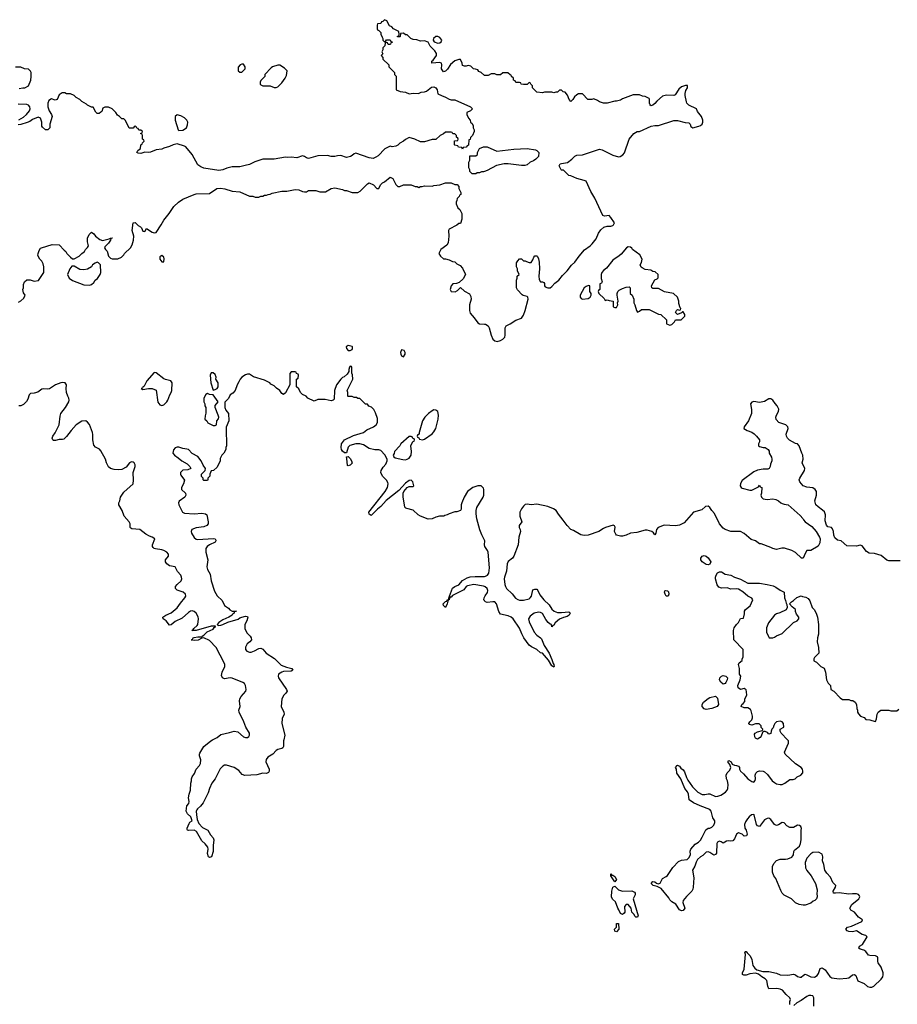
# Model space of a CAD drawing. Header units: inches. Extents: x 2396598 to 2566999, y 262085 to 451979.
# Tile 260 of 280: x 2545116 to 2554339, y 367221 to 377566. Entities that reach past the tile are written whole.
import ezdxf

# ---------------------------------------------------------------- set-up
doc = ezdxf.new("R2010")
doc.units = ezdxf.units.IN
doc.header["$MEASUREMENT"] = 0
for name, color, linetype in [('C5346', 7, 'Continuous'), ('C5347', 7, 'Continuous'), ('C5356', 7, 'Continuous'), ('C5357', 7, 'Continuous')]:
    doc.layers.add(name, color=color, linetype=linetype)

msp = doc.modelspace()

# ---------------------------------------------------------------- linework, layer by layer
at = {"layer": 'C5346', "color": 5, "elevation": 20}
msp.add_lwpolyline([(2547891, 370000), (2547889, 369990), (2547890, 369930), (2547883, 369917), (2547872, 369908), (2547830, 369899), (2547810, 369888), (2547777, 369850), (2547723, 369817), (2547706, 369794), (2547704, 369770), (2547738, 369690), (2547738, 369670), (2547730, 369656), (2547710, 369646), (2547670, 369648), (2547607, 369633), (2547484, 369624), (2547455, 369635), (2547419, 369679), (2547370, 369710), (2547290, 369734), (2547270, 369732), (2547250, 369723), (2547224, 369696), (2547170, 369590), (2547136, 369544), (2547110, 369490), (2547096, 369444), (2547044, 369336), (2547018, 369302), (2546985, 369275), (2546977, 369263), (2546971, 369249), (2546974, 369210), (2546983, 369163), (2547000, 369120), (2547038, 369078), (2547094, 369050), (2547120, 369000), (2547150, 368970), (2547157, 368950), (2547151, 368890), (2547150, 368826), (2547131, 368770), (2547110, 368762), (2547102, 368770), (2547090, 368806), (2547097, 368850), (2547092, 368872), (2547067, 368907), (2547030, 368939), (2546976, 369036), (2546950, 369049), (2546890, 369046), (2546879, 369050), (2546877, 369057), (2546875, 369070), (2546898, 369122), (2546906, 369134), (2546929, 369150), (2546914, 369190), (2546881, 369221), (2546867, 369250), (2546874, 369306), (2546893, 369330), (2546899, 369350), (2546889, 369391), (2546897, 369430), (2546913, 369470), (2546915, 369545), (2546922, 369570), (2546922, 369590), (2546929, 369610), (2546955, 369645), (2546972, 369690), (2547006, 369730), (2547015, 369750), (2547021, 369790), (2547006, 369830), (2547005, 369850), (2547010, 369859), (2547053, 369930), (2547126, 369990), (2547144, 370000)], dxfattribs=at)
at = {"layer": 'C5347', "color": 5, "elevation": 20}
for points in [[(2550000, 376981), (2549966, 377010), (2549943, 377023), (2549930, 377038), (2549907, 377047), (2549886, 377050), (2549856, 377076), (2549830, 377086), (2549810, 377078), (2549790, 377078), (2549770, 377086), (2549768, 377110), (2549750, 377146), (2549730, 377146), (2549690, 377135), (2549644, 377096), (2549614, 377046), (2549590, 377024), (2549570, 377018), (2549549, 377050), (2549553, 377093), (2549548, 377108), (2549530, 377115), (2549446, 377110), (2549448, 377130), (2549460, 377140), (2549498, 377190), (2549498, 377210), (2549480, 377240), (2549430, 377289), (2549410, 377329), (2549370, 377344), (2549330, 377339), (2549290, 377354), (2549250, 377358), (2549226, 377370), (2549190, 377406), (2549170, 377406), (2549150, 377426), (2549118, 377422), (2549114, 377390), (2549110, 377386), (2549087, 377387), (2549087, 377393), (2549102, 377398), (2549106, 377410), (2549102, 377442), (2549046, 377470), (2549026, 377490), (2549003, 377503), (2548975, 377555), (2548950, 377566), (2548933, 377547), (2548918, 377542), (2548910, 377526), (2548878, 377522), (2548874, 377510), (2548874, 377470), (2548878, 377458), (2548890, 377454), (2548912, 377432), (2548913, 377413), (2548924, 377384), (2548934, 377370), (2548934, 377350), (2548950, 377334), (2548962, 377338), (2548970, 377354), (2549010, 377354), (2549018, 377338), (2549034, 377330), (2549018, 377322), (2549014, 377310), (2549007, 377307), (2548987, 377307), (2548982, 377322), (2548970, 377326), (2548958, 377322), (2548954, 377290), (2548934, 377270), (2548934, 377250), (2548922, 377230), (2548932, 377208), (2548914, 377190), (2548934, 377170), (2548934, 377150), (2548994, 377090), (2548994, 377070), (2549054, 377010), (2549054, 376990), (2549072, 376972), (2549074, 376830), (2549114, 376810), (2549170, 376805), (2549210, 376787), (2549250, 376795), (2549309, 376791), (2549334, 376806), (2549370, 376807), (2549390, 376815), (2549444, 376856), (2549470, 376859), (2549489, 376849), (2549503, 376830), (2549510, 376788), (2549550, 376768), (2549593, 376753), (2549630, 376731), (2549650, 376725), (2549690, 376724), (2549854, 376650), (2549874, 376630), (2549854, 376610), (2549814, 376590), (2549814, 376570), (2549832, 376530), (2549852, 376510), (2549854, 376490), (2549870, 376474), (2549882, 376450), (2549882, 376430), (2549892, 376410), (2549892, 376390), (2549874, 376350), (2549853, 376327), (2549850, 376306), (2549838, 376302), (2549832, 376248), (2549818, 376242), (2549810, 376226), (2549778, 376222), (2549770, 376206), (2549762, 376222), (2549727, 376227), (2549722, 376242), (2549690, 376246), (2549686, 376250), (2549687, 376293), (2549722, 376298), (2549726, 376310), (2549722, 376322), (2549706, 376330), (2549706, 376350), (2549690, 376366), (2549670, 376366), (2549662, 376382), (2549650, 376386), (2549590, 376386), (2549570, 376366), (2549534, 376350), (2549490, 376308), (2549450, 376308), (2549370, 376282), (2549330, 376282), (2549270, 376309), (2549210, 376328), (2549170, 376308), (2549151, 376289), (2549110, 376268), (2549090, 376248), (2549070, 376238), (2549030, 376229), (2549010, 376238), (2548954, 376210), (2548884, 376136), (2548860, 376120), (2548831, 376109), (2548790, 376114), (2548650, 376162), (2548630, 376158), (2548610, 376138), (2548594, 376130), (2548550, 376118), (2548490, 376138), (2548456, 376136), (2548430, 376129), (2548390, 376129), (2548350, 376138), (2548250, 376135), (2548150, 376109), (2548130, 376114), (2548110, 376129), (2548090, 376135), (2548030, 376114), (2547970, 376122), (2547930, 376119), (2547910, 376122), (2547790, 376099), (2547670, 376102), (2547587, 376073), (2547530, 376045), (2547487, 376033), (2547430, 376021), (2547350, 376019), (2547294, 376006), (2547250, 375989), (2547210, 375983), (2547050, 376005), (2547019, 376019), (2546990, 376042), (2546930, 376149), (2546864, 376230), (2546850, 376238), (2546770, 376261), (2546730, 376252), (2546690, 376232), (2546630, 376216), (2546610, 376204), (2546550, 376198), (2546490, 376173), (2546470, 376169), (2546430, 376175), (2546390, 376159), (2546362, 376162), (2546349, 376171), (2546358, 376190), (2546387, 376213), (2546388, 376252), (2546402, 376258), (2546407, 376273), (2546426, 376290), (2546422, 376302), (2546406, 376310), (2546406, 376350), (2546402, 376362), (2546386, 376370), (2546402, 376378), (2546406, 376390), (2546390, 376406), (2546367, 376407), (2546362, 376422), (2546347, 376427), (2546342, 376442), (2546330, 376446), (2546318, 376442), (2546310, 376426), (2546267, 376427), (2546230, 376506), (2546210, 376526), (2546190, 376526), (2546166, 376550), (2546143, 376563), (2546128, 376590), (2546090, 376628), (2546050, 376648), (2546010, 376648), (2545990, 376638), (2545978, 376602), (2545970, 376593), (2545950, 376582), (2545930, 376582), (2545916, 376596), (2545890, 376648), (2545870, 376648), (2545830, 376668), (2545820, 376680), (2545770, 376708), (2545750, 376728), (2545710, 376748), (2545690, 376768), (2545650, 376788), (2545610, 376788), (2545590, 376798), (2545564, 376796), (2545530, 376778), (2545510, 376728), (2545490, 376722), (2545450, 376734), (2545424, 376716), (2545411, 376690), (2545411, 376650), (2545426, 376610), (2545451, 376570), (2545458, 376550), (2545432, 376470), (2545432, 376430), (2545412, 376408), (2545386, 376410), (2545356, 376436), (2545349, 376449), (2545348, 376490), (2545335, 376530), (2545310, 376542), (2545250, 376519), (2545223, 376497), (2545195, 376485), (2545130, 376465), (2545101, 376461)], [(2545110, 376842), (2545150, 376851), (2545170, 376851), (2545208, 376870), (2545235, 376930), (2545238, 376970), (2545238, 377010), (2545230, 377026), (2545210, 377046), (2545168, 377048), (2545130, 377066), (2545073, 377067)], [(2545107, 376513), (2545157, 376543), (2545189, 376570), (2545219, 376610), (2545225, 376630), (2545224, 376650), (2545210, 376669), (2545190, 376675), (2545101, 376679)], [(2550000, 375972), (2549990, 375969), (2549970, 375968), (2549950, 375958), (2549924, 375956), (2549910, 375948), (2549870, 375946), (2549846, 375970), (2549846, 375990), (2549838, 376010), (2549838, 376070), (2549848, 376090), (2549846, 376134), (2549910, 376134), (2549926, 376150), (2549926, 376170), (2549949, 376211), (2549989, 376231), (2550000, 376231)], [(2545103, 374597), (2545130, 374611), (2545160, 374640), (2545175, 374670), (2545157, 374697), (2545149, 374731), (2545155, 374750), (2545156, 374784), (2545168, 374810), (2545193, 374833), (2545227, 374833), (2545270, 374818), (2545314, 374826), (2545369, 374911), (2545369, 374970), (2545362, 375002), (2545349, 375029), (2545328, 375050), (2545308, 375090), (2545309, 375111), (2545320, 375140), (2545336, 375164), (2545346, 375170), (2545456, 375204), (2545530, 375202), (2545583, 375143), (2545602, 375130), (2545612, 375110), (2545650, 375072), (2545670, 375054), (2545690, 375054), (2545740, 375080), (2545769, 375111), (2545798, 375130), (2545808, 375150), (2545829, 375171), (2545838, 375190), (2545828, 375232), (2545828, 375272), (2545846, 375310), (2545870, 375332), (2545897, 375317), (2545912, 375290), (2545957, 375257), (2545986, 375246), (2546058, 375262), (2546070, 375272), (2546090, 375274), (2546090, 375269), (2546073, 375267), (2546071, 375249), (2546050, 375218), (2546010, 375178), (2546008, 375168), (2546018, 375150), (2546034, 375134), (2546050, 375082), (2546070, 375062), (2546090, 375052), (2546147, 375053), (2546186, 375070), (2546210, 375094), (2546218, 375110), (2546282, 375170), (2546300, 375200), (2546313, 375250), (2546316, 375290), (2546299, 375350), (2546309, 375431), (2546330, 375436), (2546363, 375403), (2546386, 375390), (2546398, 375378), (2546410, 375345), (2546430, 375342), (2546450, 375371), (2546510, 375335), (2546530, 375327), (2546549, 375331), (2546604, 375410), (2546630, 375458), (2546689, 375530), (2546737, 375603), (2546784, 375650), (2546830, 375679), (2546950, 375730), (2546970, 375735), (2547110, 375741), (2547189, 375791), (2547225, 375795), (2547274, 375790), (2547350, 375765), (2547430, 375756), (2547530, 375712), (2547568, 375712), (2547590, 375702), (2547630, 375702), (2547649, 375711), (2547670, 375712), (2547690, 375722), (2547710, 375722), (2547729, 375731), (2547748, 375732), (2547770, 375742), (2547870, 375765), (2547925, 375765), (2548010, 375781), (2548050, 375779), (2548090, 375761), (2548110, 375758), (2548130, 375758), (2548150, 375771), (2548230, 375771), (2548270, 375758), (2548330, 375758), (2548390, 375791), (2548430, 375798), (2548510, 375782), (2548530, 375772), (2548550, 375771), (2548610, 375752), (2548670, 375752), (2548695, 375765), (2548770, 375842), (2548789, 375851), (2548834, 375830), (2548870, 375794), (2548890, 375794), (2548908, 375830), (2548929, 375851), (2548950, 375862), (2549010, 375912), (2549037, 375897), (2549070, 375834), (2549090, 375814), (2549110, 375814), (2549150, 375832), (2549230, 375832), (2549273, 375813), (2549292, 375812), (2549310, 375802), (2549328, 375812), (2549347, 375813), (2549370, 375822), (2549450, 375818), (2549470, 375825), (2549530, 375831), (2549590, 375851), (2549650, 375852), (2549690, 375834), (2549713, 375833), (2549732, 375812), (2549733, 375793), (2549744, 375764), (2549754, 375750), (2549754, 375730), (2549738, 375722), (2549734, 375710), (2549713, 375687), (2549712, 375668), (2549702, 375650), (2549702, 375630), (2549722, 375590), (2549742, 375570), (2549762, 375530), (2549762, 375470), (2549750, 375426), (2549730, 375426), (2549710, 375406), (2549630, 375366), (2549622, 375350), (2549625, 375290), (2549620, 375220), (2549604, 375196), (2549542, 375150), (2549522, 375110), (2549540, 375080), (2549570, 375052), (2549590, 375052), (2549630, 375042), (2549665, 375025), (2549690, 375022), (2549710, 375002), (2549744, 374984), (2549770, 374954), (2549802, 374890), (2549777, 374843), (2549736, 374804), (2549706, 374794), (2549668, 374792), (2549650, 374769), (2549639, 374730), (2549652, 374710), (2549692, 374708), (2549719, 374721), (2549750, 374752), (2549792, 374712), (2549845, 374685), (2549858, 374658), (2549862, 374630), (2549842, 374570), (2549842, 374510), (2549850, 374483), (2549893, 374433), (2549930, 374381), (2549950, 374372), (2550000, 374367)], [(2550000, 372099), (2549972, 372152), (2549953, 372207), (2549920, 372320), (2549913, 372373), (2549914, 372410), (2549921, 372439), (2549988, 372550), (2549994, 372570), (2549994, 372630), (2549990, 372644), (2549978, 372658), (2549967, 372667), (2549930, 372669), (2549878, 372650), (2549821, 372610), (2549787, 372550), (2549763, 372490), (2549756, 372470), (2549756, 372424), (2549750, 372408), (2549710, 372395), (2549690, 372395), (2549630, 372375), (2549610, 372362), (2549584, 372356), (2549572, 372348), (2549528, 372348), (2549490, 372339), (2549450, 372322), (2549410, 372319), (2549330, 372349), (2549305, 372365), (2549250, 372413), (2549186, 372430), (2549175, 372435), (2549165, 372445), (2549148, 372552), (2549148, 372590), (2549155, 372610), (2549190, 372652), (2549210, 372662), (2549250, 372662), (2549258, 372670), (2549248, 372710), (2549230, 372728), (2549210, 372724), (2549170, 372695), (2549102, 372618), (2548967, 372513), (2548910, 372451), (2548876, 372424), (2548810, 372358), (2548790, 372370), (2548787, 372390), (2548958, 372610), (2548982, 372650), (2548988, 372688), (2548984, 372704), (2548970, 372729), (2548929, 372770), (2548913, 372810), (2548915, 372830), (2548935, 372865), (2548963, 372897), (2548978, 372930), (2548978, 372950), (2548955, 372995), (2548910, 373038), (2548890, 373048), (2548850, 373048), (2548790, 373060), (2548730, 373098), (2548690, 373110), (2548650, 373108), (2548587, 373093), (2548567, 373073), (2548550, 373015), (2548546, 373014), (2548530, 373015), (2548510, 373032), (2548498, 373050), (2548494, 373070), (2548500, 373110), (2548530, 373150), (2548624, 373196), (2548729, 373230), (2548764, 373256), (2548835, 373290), (2548862, 373310), (2548875, 373335), (2548875, 373375), (2548855, 373435), (2548838, 373470), (2548815, 373495), (2548787, 373507), (2548770, 373526), (2548750, 373526), (2548690, 373586), (2548670, 373586), (2548656, 373596), (2548630, 373598), (2548610, 373608), (2548570, 373606), (2548566, 373610), (2548566, 373650), (2548558, 373670), (2548618, 373790), (2548615, 373835), (2548607, 373853), (2548606, 373910), (2548602, 373922), (2548590, 373926), (2548584, 373916), (2548574, 373890), (2548574, 373870), (2548557, 373843), (2548528, 373812), (2548510, 373805), (2548490, 373789), (2548447, 373730), (2548426, 373670), (2548422, 373578), (2548412, 373568), (2548390, 373562), (2548325, 373575), (2548250, 373575), (2548210, 373558), (2548146, 373590), (2548126, 373610), (2548089, 373629), (2548066, 373650), (2548050, 373686), (2548026, 373710), (2548026, 373790), (2548042, 373798), (2548046, 373830), (2548042, 373842), (2548027, 373847), (2548022, 373862), (2548010, 373866), (2547970, 373866), (2547954, 373850), (2547954, 373730), (2547910, 373646), (2547890, 373628), (2547870, 373638), (2547849, 373669), (2547814, 373694), (2547790, 373718), (2547756, 373736), (2547746, 373750), (2547690, 373778), (2547575, 373815), (2547530, 373842), (2547510, 373842), (2547490, 373834), (2547452, 373810), (2547432, 373790), (2547418, 373762), (2547402, 373730), (2547382, 373670), (2547357, 373643), (2547330, 373626), (2547310, 373586), (2547273, 373547), (2547273, 373493), (2547282, 373462), (2547311, 373430), (2547314, 373350), (2547285, 373285), (2547285, 373190), (2547291, 373169), (2547291, 373089), (2547282, 373070), (2547282, 373050), (2547262, 373010), (2547242, 372990), (2547224, 372956), (2547222, 372930), (2547190, 372866), (2547154, 372830), (2547130, 372826), (2547114, 372790), (2547114, 372770), (2547094, 372750), (2547094, 372730), (2547090, 372726), (2547050, 372726), (2547046, 372730), (2547046, 372750), (2547028, 372768), (2547026, 372790), (2547066, 372830), (2547068, 372850), (2547045, 372885), (2547024, 372930), (2546990, 372975), (2546929, 373009), (2546889, 373049), (2546874, 373054), (2546830, 373059), (2546790, 373073), (2546770, 373074), (2546750, 373069), (2546734, 373046), (2546726, 373010), (2546742, 372990), (2546783, 372963), (2546821, 372930), (2546878, 372898), (2546905, 372870), (2546914, 372850), (2546883, 372837), (2546830, 372832), (2546807, 372810), (2546805, 372790), (2546810, 372779), (2546848, 372728), (2546839, 372690), (2546816, 372650), (2546816, 372630), (2546859, 372590), (2546863, 372570), (2546851, 372550), (2546794, 372506), (2546787, 372490), (2546789, 372470), (2546829, 372390), (2546850, 372380), (2546950, 372373), (2547030, 372381), (2547070, 372374), (2547082, 372362), (2547098, 372290), (2547098, 372270), (2547082, 372250), (2547050, 372237), (2546970, 372227), (2546927, 372210), (2546920, 372190), (2546923, 372170), (2546950, 372126), (2546970, 372108), (2546990, 372103), (2547150, 372116), (2547171, 372111), (2547177, 372097), (2547179, 372090), (2547170, 372075), (2547110, 372049), (2547085, 372030), (2547071, 372009), (2547074, 371970), (2547095, 371890), (2547084, 371816), (2547089, 371790), (2547118, 371739), (2547128, 371670), (2547163, 371563), (2547191, 371511), (2547244, 371464), (2547270, 371411), (2547310, 371383), (2547325, 371365), (2547350, 371353), (2547394, 371350), (2547372, 371348), (2547371, 371330), (2547357, 371323), (2547350, 371310), (2547313, 371287), (2547250, 371260), (2547210, 371231), (2547192, 371210), (2547202, 371202), (2547230, 371203), (2547253, 371210), (2547303, 371237), (2547412, 371268), (2547430, 371283), (2547450, 371290), (2547490, 371300), (2547510, 371295), (2547513, 371290), (2547504, 371250), (2547484, 371210), (2547481, 371170), (2547503, 371123), (2547537, 371090), (2547550, 371070), (2547551, 371050), (2547535, 371030), (2547506, 371010), (2547490, 370974), (2547491, 370950), (2547504, 370930), (2547530, 370919), (2547550, 370922), (2547585, 370935), (2547630, 370960), (2547650, 370963), (2547670, 370953), (2547708, 370910), (2547794, 370854), (2547865, 370785), (2547922, 370762), (2547975, 370750), (2547987, 370730), (2547970, 370720), (2547890, 370717), (2547871, 370710), (2547837, 370690), (2547831, 370670), (2547838, 370650), (2547920, 370530), (2547927, 370510), (2547915, 370490), (2547894, 370470), (2547873, 370430), (2547865, 370350), (2547891, 370290), (2547895, 370270), (2547876, 370224), (2547870, 370170), (2547902, 370050), (2547891, 370000)], [(2547144, 370000), (2547190, 370025), (2547230, 370055), (2547323, 370077), (2547370, 370092), (2547410, 370085), (2547470, 370032), (2547490, 370023), (2547510, 370023), (2547525, 370035), (2547531, 370050), (2547531, 370070), (2547494, 370134), (2547472, 370190), (2547424, 370290), (2547420, 370310), (2547432, 370350), (2547427, 370410), (2547430, 370430), (2547444, 370456), (2547494, 370510), (2547498, 370530), (2547491, 370570), (2547478, 370590), (2547463, 370603), (2547350, 370648), (2547330, 370652), (2547270, 370640), (2547246, 370650), (2547236, 370676), (2547245, 370710), (2547272, 370770), (2547273, 370790), (2547266, 370810), (2547182, 370970), (2547110, 371044), (2547050, 371070), (2547030, 371068), (2546992, 371048), (2546950, 371043), (2546918, 371050), (2546928, 371052), (2546938, 371070), (2546950, 371076), (2546990, 371083), (2547030, 371082), (2547033, 371090), (2547050, 371099), (2547086, 371134), (2547150, 371164), (2547161, 371179), (2547175, 371190), (2547173, 371193), (2547130, 371195), (2546970, 371150), (2546927, 371147), (2546924, 371150), (2546941, 371159), (2546947, 371170), (2546980, 371200), (2546987, 371213), (2546995, 371270), (2546992, 371292), (2546970, 371330), (2546950, 371349), (2546930, 371354), (2546910, 371350), (2546890, 371337), (2546823, 371277), (2546750, 371242), (2546710, 371209), (2546690, 371205), (2546655, 371250), (2546625, 371270), (2546621, 371290), (2546652, 371310), (2546710, 371334), (2546772, 371388), (2546805, 371435), (2546852, 371490), (2546861, 371510), (2546859, 371530), (2546834, 371550), (2546771, 371571), (2546753, 371590), (2546755, 371610), (2546770, 371630), (2546815, 371670), (2546821, 371690), (2546818, 371710), (2546810, 371730), (2546774, 371770), (2546750, 371816), (2546690, 371829), (2546662, 371850), (2546649, 371869), (2546649, 371890), (2546680, 371930), (2546682, 371950), (2546662, 371970), (2546630, 371988), (2546610, 371996), (2546545, 372005), (2546530, 372010), (2546519, 372019), (2546513, 372030), (2546513, 372050), (2546536, 372110), (2546509, 372130), (2546480, 372140), (2546442, 372162), (2546378, 372210), (2546296, 372216), (2546283, 372223), (2546278, 372230), (2546278, 372270), (2546268, 372290), (2546214, 372350), (2546193, 372410), (2546158, 372470), (2546158, 372490), (2546168, 372510), (2546175, 372550), (2546210, 372602), (2546309, 372691), (2546313, 372727), (2546310, 372810), (2546331, 372871), (2546331, 372890), (2546319, 372910), (2546310, 372916), (2546290, 372919), (2546270, 372911), (2546235, 372865), (2546190, 372839), (2546150, 372836), (2546110, 372839), (2546072, 372852), (2546050, 372869), (2546029, 372909), (2546019, 372950), (2545970, 373035), (2545954, 373054), (2545913, 373073), (2545894, 373094), (2545885, 373150), (2545886, 373206), (2545881, 373230), (2545850, 373314), (2545830, 373339), (2545810, 373352), (2545770, 373349), (2545711, 373310), (2545656, 373250), (2545610, 373188), (2545580, 373160), (2545565, 373155), (2545530, 373154), (2545494, 373146), (2545470, 373146), (2545464, 373150), (2545457, 373170), (2545465, 373190), (2545490, 373225), (2545532, 373310), (2545541, 373399), (2545549, 373430), (2545597, 373490), (2545633, 373550), (2545637, 373570), (2545634, 373590), (2545622, 373610), (2545609, 373650), (2545604, 373690), (2545609, 373730), (2545593, 373750), (2545565, 373755), (2545548, 373752), (2545492, 373730), (2545430, 373689), (2545410, 373684), (2545370, 373689), (2545350, 373684), (2545306, 373654), (2545270, 373642), (2545230, 373638), (2545217, 373623), (2545202, 373578), (2545187, 373553), (2545157, 373523), (2545129, 373509), (2545109, 373509)], [(2550000, 371610), (2549990, 371615), (2549890, 371631), (2549822, 371618), (2549810, 371610), (2549784, 371576), (2549665, 371515), (2549650, 371497), (2549642, 371498), (2549634, 371486), (2549630, 371469), (2549612, 371468), (2549615, 371455), (2549610, 371429), (2549590, 371389), (2549569, 371410), (2549566, 371430), (2549590, 371453), (2549605, 371455), (2549610, 371471), (2549628, 371472), (2549625, 371485), (2549630, 371502), (2549636, 371504), (2549634, 371510), (2549666, 371594), (2549690, 371610), (2549733, 371627), (2549770, 371675), (2549818, 371702), (2549849, 371711), (2549903, 371717), (2549990, 371715), (2550000, 371717)], [(2550000, 371462), (2549995, 371470), (2549997, 371490), (2550000, 371497)]]:
    msp.add_lwpolyline(points, dxfattribs=at)
for points in [[(2549510, 377391), (2549490, 377388), (2549465, 377370), (2549461, 377350), (2549473, 377333), (2549510, 377319), (2549530, 377323), (2549546, 377334), (2549553, 377350), (2549530, 377378)], [(2547470, 377098), (2547450, 377098), (2547434, 377090), (2547413, 377067), (2547414, 377030), (2547430, 377014), (2547450, 377014), (2547486, 377050), (2547486, 377070)], [(2547850, 377089), (2547830, 377089), (2547774, 377070), (2547760, 377060), (2547694, 376990), (2547694, 376970), (2547650, 376926), (2547645, 376910), (2547645, 376890), (2547650, 376882), (2547670, 376872), (2547750, 376872), (2547790, 376852), (2547810, 376852), (2547830, 376862), (2547870, 376902), (2547908, 376950), (2547920, 376980), (2547928, 377030), (2547898, 377058)], [(2546770, 376568), (2546752, 376550), (2546751, 376510), (2546782, 376410), (2546790, 376402), (2546830, 376406), (2546868, 376430), (2546880, 376460), (2546882, 376490), (2546874, 376510), (2546850, 376534), (2546810, 376555)], [(2545930, 375018), (2545910, 375008), (2545882, 374990), (2545871, 374969), (2545830, 374944), (2545790, 374939), (2545750, 374942), (2545690, 374978), (2545665, 374975), (2545642, 374950), (2545618, 374890), (2545638, 374850), (2545670, 374826), (2545790, 374781), (2545850, 374778), (2545870, 374785), (2545895, 374805), (2545908, 374830), (2545933, 374847), (2545962, 374890), (2545969, 374910), (2545966, 374990), (2545946, 375010)], [(2546610, 375087), (2546590, 375073), (2546589, 375050), (2546610, 375023), (2546630, 375021), (2546635, 375055), (2546630, 375072)], [(2548570, 374143), (2548548, 374130), (2548551, 374111), (2548570, 374092), (2548590, 374091), (2548610, 374102), (2548615, 374110), (2548614, 374130), (2548610, 374132)], [(2549130, 374098), (2549118, 374070), (2549122, 374050), (2549130, 374034), (2549150, 374022), (2549168, 374050), (2549168, 374070), (2549158, 374090)], [(2546530, 373859), (2546454, 373770), (2546423, 373717), (2546412, 373710), (2546406, 373694), (2546394, 373690), (2546410, 373682), (2546470, 373691), (2546510, 373691), (2546550, 373672), (2546567, 373547), (2546590, 373518), (2546610, 373511), (2546630, 373518), (2546662, 373550), (2546675, 373570), (2546694, 373626), (2546709, 373650), (2546715, 373670), (2546718, 373750), (2546706, 373770), (2546650, 373784), (2546630, 373794), (2546550, 373856)], [(2547150, 373855), (2547130, 373855), (2547118, 373830), (2547126, 373750), (2547150, 373674), (2547170, 373682), (2547190, 373692), (2547202, 373710), (2547202, 373750), (2547178, 373790), (2547182, 373810), (2547170, 373838)], [(2547090, 373638), (2547072, 373628), (2547052, 373590), (2547052, 373550), (2547062, 373530), (2547062, 373510), (2547072, 373490), (2547072, 373432), (2547064, 373404), (2547062, 373370), (2547082, 373350), (2547094, 373330), (2547150, 373302), (2547170, 373302), (2547186, 373310), (2547188, 373350), (2547207, 373373), (2547208, 373390), (2547202, 373410), (2547169, 373490), (2547169, 373511), (2547202, 373550), (2547150, 373626), (2547110, 373628)], [(2549470, 373466), (2549450, 373457), (2549411, 373430), (2549373, 373390), (2549351, 373350), (2549314, 373230), (2549314, 373210), (2549298, 373202), (2549294, 373190), (2549298, 373178), (2549312, 373172), (2549318, 373158), (2549350, 373152), (2549370, 373158), (2549450, 373215), (2549470, 373235), (2549490, 373271), (2549514, 373370), (2549517, 373410), (2549510, 373450), (2549490, 373465)], [(2549230, 373186), (2549210, 373186), (2549122, 373110), (2549112, 373090), (2549054, 373030), (2549052, 373008), (2549042, 372990), (2549050, 372974), (2549064, 372964), (2549144, 372944), (2549170, 372943), (2549190, 372948), (2549210, 372959), (2549229, 372990), (2549233, 373030), (2549228, 373090), (2549247, 373133), (2549262, 373138), (2549266, 373150), (2549262, 373162), (2549247, 373167), (2549242, 373182)], [(2548570, 372879), (2548563, 372883), (2548556, 372956), (2548550, 372974), (2548570, 372975), (2548590, 372956), (2548604, 372930), (2548612, 372908), (2548590, 372884)]]:
    msp.add_lwpolyline(points, close=True, dxfattribs=at)
at = {"layer": 'C5356', "color": 5, "elevation": 20}
for points in [[(2553210, 367218), (2553210, 367250), (2553217, 367270), (2553209, 367289), (2553170, 367325), (2553132, 367370), (2553110, 367381), (2553072, 367388), (2552990, 367384), (2552977, 367410), (2552968, 367470), (2552950, 367490), (2552914, 367510), (2552879, 367539), (2552850, 367549), (2552790, 367540), (2552750, 367527), (2552727, 367527), (2552713, 367533), (2552714, 367550), (2552730, 367590), (2552743, 367743), (2552738, 367770), (2552744, 367776), (2552750, 367775), (2552760, 367760), (2552792, 367730), (2552810, 367690), (2552820, 367630), (2552841, 367601), (2552864, 367584), (2552926, 367566), (2552990, 367564), (2553068, 367548), (2553110, 367530), (2553188, 367528), (2553250, 367538), (2553270, 367530), (2553290, 367514), (2553315, 367505), (2553330, 367505), (2553353, 367527), (2553370, 367536), (2553390, 367532), (2553430, 367510), (2553470, 367507), (2553497, 367523), (2553510, 367544), (2553530, 367597), (2553550, 367605), (2553582, 367582), (2553630, 367513), (2553650, 367500), (2553730, 367489), (2553810, 367494), (2553830, 367500), (2553870, 367530), (2553890, 367534), (2553902, 367522), (2553926, 367466), (2553990, 367438), (2554027, 367407), (2554050, 367401), (2554070, 367401), (2554093, 367410), (2554170, 367485), (2554187, 367510), (2554192, 367530), (2554189, 367550), (2554168, 367610), (2554138, 367658), (2554134, 367670), (2554135, 367710), (2554130, 367719), (2554110, 367731), (2554050, 367732), (2554038, 367738), (2554010, 367775), (2553988, 367788), (2553950, 367800), (2553936, 367810), (2553943, 367830), (2553972, 367848), (2554021, 367930), (2554010, 367945), (2553970, 367955), (2553910, 367992), (2553870, 367984), (2553830, 367985), (2553812, 367992), (2553799, 368010), (2553817, 368030), (2553857, 368043), (2553966, 368090), (2553972, 368110), (2553930, 368137), (2553890, 368189), (2553852, 368210), (2553842, 368230), (2553862, 368270), (2553934, 368330), (2553947, 368350), (2553941, 368361), (2553930, 368374), (2553910, 368382), (2553870, 368383), (2553830, 368377), (2553730, 368392), (2553690, 368388), (2553669, 368390), (2553665, 368410), (2553689, 368450), (2553693, 368470), (2553661, 368501), (2553637, 368557), (2553598, 368598), (2553577, 368630), (2553567, 368690), (2553552, 368730), (2553557, 368770), (2553550, 368798), (2553510, 368819), (2553450, 368815), (2553430, 368803), (2553390, 368755), (2553370, 368710), (2553376, 368656), (2553387, 368627), (2553435, 368570), (2553481, 368490), (2553497, 368423), (2553498, 368410), (2553492, 368390), (2553498, 368350), (2553491, 368330), (2553471, 368310), (2553454, 368306), (2553430, 368284), (2553370, 368264), (2553350, 368261), (2553309, 368269), (2553270, 368286), (2553226, 368330), (2553149, 368369), (2553128, 368390), (2553115, 368415), (2553063, 368543), (2553042, 368570), (2553029, 368610), (2553029, 368670), (2553040, 368700), (2553070, 368732), (2553110, 368745), (2553165, 368745), (2553190, 368751), (2553230, 368768), (2553240, 368780), (2553247, 368790), (2553252, 368828), (2553259, 368841), (2553310, 368882), (2553323, 368910), (2553329, 368950), (2553328, 369050), (2553332, 369068), (2553325, 369090), (2553310, 369101), (2553290, 369103), (2553250, 369077), (2553210, 369079), (2553177, 369097), (2553150, 369129), (2553130, 369132), (2553090, 369106), (2553070, 369099), (2553050, 369109), (2553010, 369164), (2552990, 369175), (2552970, 369172), (2552942, 369158), (2552890, 369088), (2552870, 369095), (2552861, 369110), (2552835, 369210), (2552830, 369216), (2552807, 369210), (2552781, 369190), (2552765, 369170), (2552743, 369137), (2552735, 369110), (2552738, 369070), (2552751, 369050), (2552762, 369010), (2552754, 368990), (2552730, 368989), (2552709, 369009), (2552670, 369022), (2552650, 369008), (2552630, 368958), (2552610, 368939), (2552590, 368934), (2552570, 368939), (2552545, 368935), (2552510, 368915), (2552489, 368929), (2552470, 368934), (2552450, 368924), (2552444, 368910), (2552438, 368810), (2552430, 368794), (2552410, 368789), (2552370, 368816), (2552350, 368823), (2552330, 368821), (2552296, 368784), (2552270, 368770), (2552239, 368741), (2552225, 368715), (2552210, 368672), (2552186, 368630), (2552200, 368550), (2552195, 368450), (2552190, 368430), (2552180, 368410), (2552125, 368355), (2552090, 368310), (2552084, 368290), (2552107, 368230), (2552090, 368205), (2552070, 368204), (2552050, 368215), (2552013, 368273), (2551970, 368299), (2551950, 368317), (2551938, 368338), (2551857, 368437), (2551817, 368457), (2551775, 368470), (2551754, 368490), (2551770, 368511), (2551790, 368507), (2551810, 368493), (2551827, 368487), (2551847, 368493), (2551870, 368542), (2551910, 368562), (2551925, 368575), (2551982, 368658), (2552039, 368721), (2552070, 368735), (2552130, 368743), (2552150, 368759), (2552165, 368790), (2552163, 368830), (2552168, 368852), (2552216, 368904), (2552250, 368924), (2552270, 368944), (2552290, 368976), (2552326, 369054), (2552350, 369071), (2552370, 369071), (2552390, 369081), (2552410, 369103), (2552423, 369130), (2552422, 369150), (2552401, 369181), (2552384, 369250), (2552370, 369269), (2552266, 369306), (2552196, 369336), (2552153, 369370), (2552145, 369430), (2552133, 369453), (2552105, 369490), (2552066, 369590), (2552021, 369650), (2552018, 369690), (2552009, 369710), (2552026, 369730), (2552030, 369732), (2552050, 369722), (2552063, 369703), (2552090, 369684), (2552103, 369663), (2552123, 369603), (2552137, 369577), (2552186, 369506), (2552242, 369450), (2552290, 369425), (2552315, 369425), (2552350, 369434), (2552370, 369431), (2552430, 369405), (2552454, 369406), (2552483, 369417), (2552535, 369450), (2552553, 369470), (2552559, 369490), (2552561, 369530), (2552554, 369570), (2552544, 369590), (2552542, 369630), (2552550, 369652), (2552578, 369682), (2552589, 369710), (2552579, 369739), (2552558, 369770), (2552570, 369782), (2552592, 369770), (2552605, 369745), (2552630, 369732), (2552650, 369731), (2552670, 369722), (2552682, 369710), (2552682, 369690), (2552691, 369670), (2552724, 369644), (2552767, 369590), (2552810, 369561), (2552830, 369556), (2552846, 369574), (2552849, 369590), (2552846, 369630), (2552852, 369648), (2552870, 369666), (2552890, 369675), (2552930, 369671), (2552943, 369663), (2552976, 369636), (2553025, 369570), (2553047, 369550), (2553070, 369539), (2553110, 369531), (2553130, 369531), (2553157, 369543), (2553210, 369582), (2553244, 369584), (2553266, 369590), (2553286, 369610), (2553326, 369630), (2553347, 369653), (2553348, 369670), (2553342, 369690), (2553330, 369708), (2553270, 369749), (2553162, 369850), (2553155, 369870), (2553195, 369965), (2553195, 369990), (2553186, 370000)], [(2553463, 367203), (2553462, 367290), (2553450, 367310), (2553430, 367314), (2553410, 367312), (2553390, 367303), (2553330, 367261), (2553282, 367238), (2553253, 367207)]]:
    msp.add_lwpolyline(points, dxfattribs=at)
for points in [[(2551338, 368578), (2551350, 368578), (2551370, 368565), (2551390, 368532), (2551370, 368508), (2551329, 368570), (2551329, 368591)], [(2551451, 368411), (2551550, 368413), (2551579, 368399), (2551586, 368390), (2551583, 368370), (2551565, 368330), (2551616, 368150), (2551610, 368138), (2551590, 368138), (2551583, 368143), (2551569, 368169), (2551549, 368189), (2551542, 368230), (2551510, 368268), (2551490, 368268), (2551472, 368250), (2551476, 368190), (2551470, 368178), (2551450, 368164), (2551430, 368175), (2551414, 368214), (2551402, 368230), (2551378, 368298), (2551346, 368326), (2551335, 368350), (2551338, 368410), (2551350, 368452), (2551370, 368462), (2551410, 368422)], [(2551390, 367982), (2551370, 367988), (2551369, 368011), (2551387, 368033), (2551389, 368070), (2551410, 368071), (2551414, 368010)]]:
    msp.add_lwpolyline(points, close=True, dxfattribs=at)
at = {"layer": 'C5357', "color": 5, "elevation": 20}
for points in [[(2550000, 374367), (2550010, 374366), (2550038, 374350), (2550049, 374329), (2550070, 374250), (2550090, 374210), (2550110, 374191), (2550134, 374186), (2550170, 374196), (2550193, 374210), (2550214, 374230), (2550220, 374250), (2550220, 374330), (2550229, 374351), (2550271, 374369), (2550330, 374410), (2550390, 374431), (2550410, 374463), (2550430, 374511), (2550459, 374630), (2550457, 374650), (2550450, 374659), (2550409, 374669), (2550396, 374676), (2550349, 374729), (2550338, 374750), (2550338, 374830), (2550346, 374850), (2550346, 374870), (2550366, 374890), (2550348, 374928), (2550348, 374950), (2550338, 374970), (2550338, 375010), (2550350, 375034), (2550370, 375054), (2550390, 375054), (2550410, 375034), (2550430, 375034), (2550444, 375024), (2550470, 375014), (2550490, 375014), (2550510, 375042), (2550519, 375070), (2550530, 375085), (2550550, 375085), (2550558, 375078), (2550570, 375054), (2550577, 375017), (2550580, 374950), (2550571, 374870), (2550575, 374835), (2550590, 374812), (2550611, 374811), (2550624, 374804), (2550630, 374794), (2550631, 374770), (2550638, 374758), (2550667, 374747), (2550690, 374749), (2550710, 374762), (2550741, 374799), (2550782, 374830), (2550821, 374879), (2550870, 374927), (2550914, 374986), (2550950, 375019), (2550997, 375083), (2551053, 375147), (2551110, 375189), (2551131, 375210), (2551175, 375265), (2551198, 375322), (2551223, 375357), (2551255, 375385), (2551290, 375396), (2551330, 375397), (2551350, 375404), (2551358, 375410), (2551366, 375430), (2551330, 375488), (2551310, 375508), (2551262, 375502), (2551246, 375510), (2551162, 375690), (2551120, 375760), (2551068, 375868), (2551050, 375878), (2550970, 375898), (2550907, 375927), (2550886, 375930), (2550830, 375986), (2550810, 375986), (2550806, 375990), (2550786, 376030), (2550798, 376050), (2550810, 376056), (2550875, 376065), (2550920, 376100), (2550950, 376132), (2550970, 376142), (2551030, 376145), (2551210, 376205), (2551238, 376198), (2551350, 376142), (2551410, 376125), (2551426, 376130), (2551455, 376145), (2551474, 376166), (2551522, 376310), (2551570, 376371), (2551606, 376390), (2551630, 376391), (2551753, 376447), (2551790, 376456), (2551830, 376456), (2551990, 376506), (2552030, 376506), (2552110, 376486), (2552150, 376481), (2552161, 376470), (2552170, 376445), (2552190, 376431), (2552254, 376446), (2552270, 376454), (2552289, 376470), (2552297, 376490), (2552297, 376510), (2552280, 376550), (2552241, 376601), (2552229, 376630), (2552149, 376669), (2552129, 376689), (2552123, 376703), (2552109, 376770), (2552109, 376790), (2552118, 376822), (2552135, 376850), (2552135, 376875), (2552115, 376875), (2552070, 376862), (2552044, 376836), (2552005, 376775), (2551990, 376768), (2551913, 376773), (2551870, 376761), (2551811, 376710), (2551790, 376685), (2551770, 376669), (2551750, 376662), (2551742, 376670), (2551735, 376690), (2551734, 376730), (2551730, 376738), (2551690, 376758), (2551663, 376763), (2551630, 376778), (2551565, 376775), (2551450, 376735), (2551430, 376722), (2551390, 376709), (2551370, 376709), (2551290, 376689), (2551250, 376689), (2551210, 376702), (2551190, 376718), (2551150, 376735), (2551128, 376728), (2551088, 376728), (2551030, 376786), (2550990, 376786), (2550970, 376778), (2550946, 376754), (2550930, 376726), (2550910, 376706), (2550890, 376726), (2550874, 376774), (2550850, 376806), (2550828, 376808), (2550810, 376826), (2550790, 376826), (2550770, 376806), (2550750, 376806), (2550730, 376798), (2550710, 376806), (2550630, 376806), (2550610, 376798), (2550550, 376806), (2550506, 376850), (2550506, 376870), (2550487, 376887), (2550482, 376902), (2550470, 376906), (2550450, 376886), (2550410, 376886), (2550388, 376888), (2550382, 376902), (2550370, 376906), (2550330, 376906), (2550322, 376922), (2550306, 376930), (2550306, 376950), (2550286, 376970), (2550282, 376982), (2550270, 376986), (2550247, 377007), (2550193, 377007), (2550170, 376988), (2550130, 376986), (2550110, 376998), (2550070, 376998), (2550040, 376980), (2550000, 376980), (2550000, 376981)], [(2550000, 376231), (2550030, 376231), (2550130, 376185), (2550310, 376207), (2550450, 376211), (2550537, 376197), (2550552, 376190), (2550571, 376170), (2550570, 376128), (2550540, 376100), (2550516, 376084), (2550482, 376070), (2550450, 376042), (2550425, 376035), (2550390, 376034), (2550250, 376053), (2550207, 376053), (2550127, 376033), (2550030, 375982), (2550000, 375972)], [(2554370, 371882), (2554250, 371880), (2554230, 371889), (2554170, 371937), (2554098, 371958), (2554042, 371962), (2554017, 371977), (2553970, 372039), (2553950, 372044), (2553910, 372034), (2553810, 372039), (2553750, 372089), (2553710, 372099), (2553683, 372123), (2553673, 372150), (2553669, 372190), (2553658, 372218), (2553646, 372230), (2553610, 372238), (2553595, 372255), (2553580, 372300), (2553583, 372363), (2553574, 372394), (2553554, 372414), (2553506, 372446), (2553484, 372470), (2553473, 372510), (2553489, 372569), (2553489, 372610), (2553475, 372630), (2553450, 372649), (2553390, 372654), (2553350, 372669), (2553314, 372710), (2553309, 372730), (2553314, 372750), (2553365, 372830), (2553369, 372850), (2553338, 372910), (2553349, 372950), (2553348, 372990), (2553335, 373010), (2553308, 373090), (2553289, 373109), (2553270, 373114), (2553207, 373147), (2553184, 373170), (2553174, 373190), (2553173, 373210), (2553193, 373270), (2553189, 373289), (2553169, 373309), (2553094, 373334), (2553066, 373366), (2553064, 373390), (2553069, 373410), (2553089, 373450), (2553094, 373474), (2553078, 373510), (2553054, 373534), (2553030, 373569), (2553010, 373582), (2552990, 373582), (2552944, 373556), (2552910, 373546), (2552890, 373544), (2552830, 373555), (2552810, 373549), (2552795, 373530), (2552807, 373470), (2552807, 373430), (2552775, 373350), (2552731, 373290), (2552727, 373270), (2552762, 373250), (2552811, 373231), (2552835, 373215), (2552861, 373190), (2552891, 373150), (2552892, 373130), (2552882, 373110), (2552882, 373090), (2552890, 373082), (2552930, 373071), (2552950, 373071), (2552982, 373050), (2552991, 373031), (2552992, 373010), (2553018, 372970), (2553022, 372950), (2553022, 372930), (2553005, 372895), (2553002, 372870), (2552991, 372849), (2552977, 372843), (2552930, 372842), (2552870, 372833), (2552830, 372816), (2552710, 372724), (2552690, 372694), (2552687, 372670), (2552697, 372650), (2552710, 372643), (2552790, 372623), (2552810, 372623), (2552882, 372658), (2552890, 372674), (2552898, 372658), (2552914, 372650), (2552912, 372590), (2552905, 372570), (2552912, 372550), (2552930, 372532), (2552970, 372526), (2553030, 372531), (2553064, 372524), (2553092, 372512), (2553114, 372490), (2553130, 372482), (2553150, 372474), (2553194, 372470), (2553318, 372358), (2553345, 372325), (2553352, 372310), (2553372, 372290), (2553441, 372241), (2553487, 372190), (2553521, 372130), (2553527, 372110), (2553526, 372070), (2553506, 372034), (2553430, 371989), (2553390, 371988), (2553370, 371958), (2553350, 371908), (2553332, 371908), (2553270, 371969), (2553230, 371989), (2553155, 372015), (2553125, 372015), (2553070, 371998), (2553030, 372009), (2553010, 372022), (2552910, 372058), (2552890, 372058), (2552850, 372089), (2552805, 372105), (2552730, 372168), (2552690, 372188), (2552589, 372189), (2552530, 372209), (2552510, 372222), (2552470, 372270), (2552419, 372379), (2552389, 372409), (2552370, 372442), (2552350, 372454), (2552322, 372450), (2552285, 372415), (2552196, 372390), (2552099, 372281), (2552050, 372254), (2552010, 372249), (2551890, 372255), (2551827, 372230), (2551807, 372210), (2551801, 372170), (2551790, 372155), (2551776, 372176), (2551758, 372190), (2551710, 372201), (2551690, 372201), (2551601, 372179), (2551534, 372170), (2551489, 372149), (2551450, 372139), (2551430, 372139), (2551390, 372149), (2551380, 372160), (2551369, 372190), (2551375, 372235), (2551368, 372248), (2551354, 372254), (2551272, 372230), (2551250, 372221), (2551202, 372190), (2551090, 372149), (2551050, 372145), (2551014, 372154), (2550938, 372198), (2550910, 372209), (2550870, 372250), (2550829, 372309), (2550779, 372370), (2550754, 372410), (2550726, 372426), (2550668, 372450), (2550550, 372474), (2550490, 372468), (2550450, 372476), (2550430, 372471), (2550410, 372454), (2550390, 372427), (2550374, 372390), (2550371, 372350), (2550395, 372290), (2550366, 372250), (2550367, 372230), (2550377, 372210), (2550379, 372190), (2550362, 372130), (2550355, 372050), (2550310, 371929), (2550296, 371910), (2550250, 371875), (2550238, 371850), (2550233, 371773), (2550212, 371710), (2550209, 371690), (2550215, 371630), (2550221, 371610), (2550233, 371590), (2550292, 371532), (2550328, 371488), (2550350, 371475), (2550370, 371468), (2550410, 371467), (2550470, 371481), (2550482, 371490), (2550495, 371510), (2550510, 371574), (2550530, 371582), (2550550, 371582), (2550562, 371570), (2550582, 371522), (2550625, 371470), (2550679, 371419), (2550710, 371371), (2550732, 371350), (2550770, 371336), (2550810, 371336), (2550886, 371346), (2550899, 371339), (2550903, 371330), (2550890, 371309), (2550870, 371297), (2550830, 371286), (2550790, 371266), (2550745, 371230), (2550730, 371206), (2550718, 371202), (2550710, 371186), (2550706, 371210), (2550690, 371215), (2550670, 371234), (2550645, 371265), (2550610, 371328), (2550590, 371338), (2550570, 371342), (2550522, 371330), (2550480, 371300), (2550463, 371270), (2550470, 371238), (2550524, 371130), (2550550, 371098), (2550590, 371072), (2550600, 371060), (2550627, 370990), (2550680, 370910), (2550710, 370842), (2550721, 370801), (2550730, 370791), (2550734, 370770), (2550730, 370764), (2550710, 370778), (2550675, 370835), (2550610, 370909), (2550590, 370915), (2550550, 370950), (2550496, 370976), (2550470, 370995), (2550416, 371070), (2550392, 371112), (2550370, 371173), (2550303, 371270), (2550280, 371290), (2550250, 371304), (2550170, 371321), (2550150, 371349), (2550127, 371427), (2550110, 371450), (2550090, 371451), (2550030, 371444), (2550011, 371451), (2550001, 371461), (2550000, 371462)], [(2550000, 371717), (2550010, 371719), (2550034, 371730), (2550047, 371750), (2550053, 371807), (2550040, 371970), (2550033, 371990), (2550006, 372030), (2550002, 372050), (2550005, 372090), (2550000, 372099)], [(2553186, 370000), (2553118, 370070), (2553108, 370090), (2553109, 370111), (2553147, 370133), (2553144, 370170), (2553130, 370189), (2553110, 370197), (2553070, 370189), (2553051, 370170), (2553041, 370150), (2553036, 370124), (2553022, 370110), (2553012, 370090), (2553010, 370066), (2552990, 370058), (2552975, 370075), (2552950, 370088), (2552933, 370087), (2552922, 370078), (2552910, 370038), (2552897, 370023), (2552870, 370006), (2552850, 370018), (2552842, 370030), (2552840, 370060), (2552846, 370070), (2552870, 370085), (2552922, 370098), (2552926, 370110), (2552908, 370128), (2552907, 370147), (2552887, 370167), (2552850, 370168), (2552810, 370155), (2552782, 370162), (2552778, 370170), (2552789, 370190), (2552809, 370211), (2552817, 370230), (2552819, 370250), (2552805, 370305), (2552797, 370317), (2552770, 370335), (2552730, 370335), (2552698, 370350), (2552706, 370370), (2552720, 370380), (2552736, 370404), (2552738, 370430), (2552758, 370470), (2552756, 370504), (2552750, 370526), (2552730, 370538), (2552690, 370528), (2552667, 370547), (2552663, 370570), (2552689, 370630), (2552694, 370670), (2552682, 370690), (2552682, 370750), (2552669, 370790), (2552678, 370810), (2552708, 370832), (2552708, 370848), (2552718, 370870), (2552718, 370950), (2552622, 371050), (2552619, 371150), (2552625, 371175), (2552648, 371210), (2552669, 371231), (2552690, 371274), (2552722, 371278), (2552735, 371325), (2552735, 371350), (2552744, 371370), (2552794, 371406), (2552822, 371470), (2552809, 371489), (2552770, 371509), (2552716, 371556), (2552670, 371583), (2552650, 371586), (2552590, 371584), (2552550, 371595), (2552490, 371592), (2552462, 371602), (2552447, 371627), (2552427, 371690), (2552427, 371710), (2552434, 371730), (2552450, 371756), (2552470, 371765), (2552490, 371764), (2552530, 371742), (2552590, 371730), (2552630, 371708), (2552690, 371686), (2552770, 371647), (2552890, 371644), (2552973, 371633), (2553036, 371616), (2553064, 371604), (2553110, 371571), (2553152, 371550), (2553154, 371490), (2553165, 371465), (2553170, 371434), (2553180, 371420), (2553182, 371390), (2553170, 371366), (2553106, 371334), (2553070, 371322), (2553050, 371309), (2552985, 371230), (2552965, 371175), (2552965, 371130), (2552984, 371084), (2552993, 371073), (2553030, 371072), (2553050, 371078), (2553070, 371091), (2553130, 371116), (2553249, 371231), (2553286, 371250), (2553306, 371270), (2553306, 371290), (2553280, 371320), (2553269, 371349), (2553268, 371370), (2553236, 371396), (2553206, 371430), (2553226, 371450), (2553250, 371462), (2553285, 371495), (2553329, 371511), (2553344, 371504), (2553377, 371497), (2553404, 371484), (2553420, 371460), (2553445, 371390), (2553465, 371370), (2553486, 371330), (2553501, 371290), (2553511, 371210), (2553511, 371110), (2553501, 371070), (2553498, 371030), (2553511, 370971), (2553514, 370910), (2553470, 370866), (2553462, 370850), (2553462, 370830), (2553490, 370814), (2553534, 370770), (2553570, 370754), (2553585, 370710), (2553596, 370630), (2553614, 370594), (2553638, 370570), (2553642, 370530), (2553671, 370511), (2553740, 370440), (2553764, 370424), (2553830, 370422), (2553850, 370412), (2553872, 370412), (2553897, 370397), (2553912, 370372), (2553914, 370330), (2553922, 370310), (2553922, 370290), (2553930, 370274), (2553954, 370250), (2553990, 370234), (2554010, 370214), (2554051, 370211), (2554070, 370202), (2554110, 370194), (2554120, 370220), (2554128, 370270), (2554138, 370290), (2554166, 370310), (2554249, 370311), (2554270, 370305), (2554334, 370306), (2554357, 370323)], [(2550000, 371497), (2550007, 371513), (2550033, 371547), (2550035, 371570), (2550028, 371590), (2550007, 371607), (2550000, 371610)]]:
    msp.add_lwpolyline(points, dxfattribs=at)
for points in [[(2551510, 375179), (2551492, 375170), (2551437, 375103), (2551416, 375084), (2551350, 375040), (2551283, 374957), (2551251, 374930), (2551235, 374910), (2551228, 374890), (2551227, 374847), (2551238, 374810), (2551230, 374798), (2551214, 374790), (2551214, 374730), (2551198, 374722), (2551194, 374710), (2551202, 374690), (2551258, 374638), (2551270, 374614), (2551290, 374622), (2551310, 374614), (2551354, 374610), (2551354, 374550), (2551370, 374542), (2551390, 374542), (2551402, 374570), (2551398, 374590), (2551406, 374610), (2551394, 374670), (2551394, 374690), (2551402, 374710), (2551417, 374723), (2551450, 374741), (2551490, 374756), (2551520, 374760), (2551532, 374750), (2551532, 374690), (2551552, 374670), (2551571, 374631), (2551572, 374590), (2551582, 374570), (2551598, 374510), (2551610, 374492), (2551630, 374502), (2551650, 374522), (2551730, 374522), (2551830, 374472), (2551854, 374470), (2551912, 374412), (2551914, 374370), (2551950, 374358), (2551970, 374362), (2551998, 374390), (2552007, 374413), (2552067, 374413), (2552106, 374450), (2552106, 374470), (2552090, 374498), (2552082, 374498), (2552073, 374487), (2552030, 374468), (2552008, 374488), (2552018, 374510), (2552030, 374522), (2552050, 374514), (2552062, 374518), (2552066, 374530), (2552058, 374538), (2552043, 374583), (2552042, 374610), (2552028, 374650), (2551986, 374690), (2551892, 374708), (2551830, 374742), (2551770, 374742), (2551758, 374750), (2551755, 374770), (2551790, 374834), (2551816, 374844), (2551827, 374853), (2551826, 374890), (2551796, 374916), (2551770, 374922), (2551750, 374934), (2551690, 374942), (2551658, 374958), (2551647, 374967), (2551638, 374990), (2551650, 375014), (2551659, 375050), (2551634, 375094), (2551558, 375150), (2551550, 375166), (2551536, 375176)], [(2551094, 374774), (2551070, 374764), (2551050, 374749), (2551008, 374670), (2551005, 374650), (2551016, 374636), (2551030, 374631), (2551090, 374635), (2551110, 374651), (2551121, 374670), (2551122, 374682), (2551122, 374690), (2551109, 374710), (2551108, 374768)], [(2552350, 371838), (2552330, 371843), (2552289, 371870), (2552276, 371890), (2552275, 371910), (2552289, 371930), (2552310, 371935), (2552330, 371928), (2552352, 371912), (2552378, 371870), (2552370, 371846)], [(2551910, 371509), (2551901, 371530), (2551894, 371550), (2551896, 371564), (2551906, 371570), (2551925, 371565), (2551934, 371554), (2551937, 371530), (2551930, 371509)], [(2552510, 370585), (2552486, 370606), (2552472, 370630), (2552474, 370650), (2552490, 370670), (2552510, 370676), (2552538, 370670), (2552556, 370650), (2552553, 370630), (2552537, 370603), (2552530, 370593)], [(2552330, 370317), (2552310, 370325), (2552287, 370350), (2552287, 370370), (2552303, 370397), (2552350, 370433), (2552370, 370443), (2552430, 370459), (2552450, 370438), (2552460, 370370), (2552446, 370350), (2552390, 370330)]]:
    msp.add_lwpolyline(points, close=True, dxfattribs=at)

doc.saveas('drawing.dxf')
